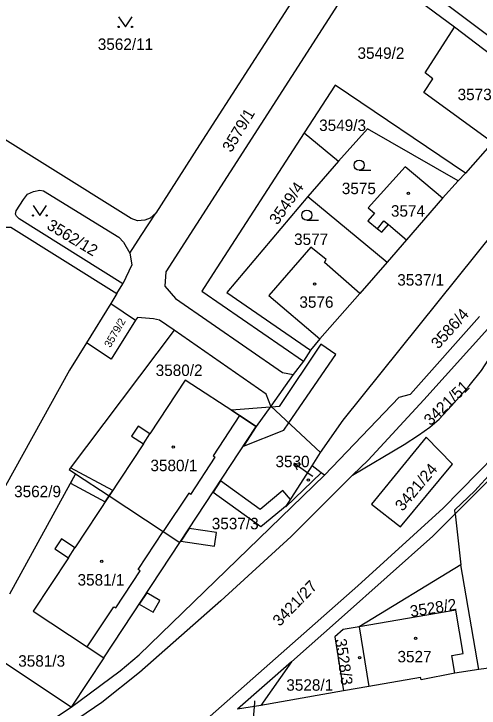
# Model space of a CAD drawing. Extents: x -869103 to -863415, y -1015889 to -1012477.
# Drawn here: x -867219.9 to -867150.9, y -1014439 to -1014336 of the extents above; entities that cross this region are included whole.
import ezdxf

# ---------------------------------------------------------------- set-up
doc = ezdxf.new("R2010")
doc.units = 0
for name, color, linetype in [('Hranice parcel', 7, 'Continuous'), ('Parcelní čísla', 7, 'Continuous'), ('Pop  PČ popisy', 7, 'Continuous'), ('Vnitřní kresba', 7, 'Continuous'), ('Věcná břemena k části', 7, 'Continuous'), ('Značky budov', 7, 'Continuous'), ('Značky kultur', 7, 'Continuous')]:
    doc.layers.add(name, color=color, linetype=linetype)

msp = doc.modelspace()

# ---------------------------------------------------------------- linework, layer by layer
at = {"layer": 'Hranice parcel'}
for p, q in [((-867176.78, -1014353.64), (-867171.69, -1014357.83)), ((-867148.87, -1014355.08), (-867152.87, -1014359.59)), ((-867171.69, -1014357.83), (-867176.28, -1014363.06)), ((-867152.87, -1014359.59), (-867153.96, -1014360.73)), ((-867153.96, -1014360.73), (-867156.27, -1014363.34)), ((-867176.28, -1014363.06), (-867164.5, -1014372.81)), ((-867156.27, -1014363.34), (-867161.62, -1014369.48)), ((-867161.62, -1014369.48), (-867164.5, -1014372.81)), ((-867164.5, -1014372.81), (-867168.55, -1014377.48)), ((-867204.59, -1014377.48), (-867203.7, -1014376.03)), ((-867204.59, -1014377.48), (-867205.48, -1014378.93)), ((-867168.55, -1014377.48), (-867174.47, -1014384.2)), ((-867205.48, -1014378.93), (-867209.07, -1014384.76)), ((-867205.48, -1014378.93), (-867201.8, -1014381.42)), ((-867196.1, -1014382.9), (-867198.24, -1014381.41)), ((-867182.45, -1014392.41), (-867196.1, -1014382.9)), ((-867174.47, -1014384.2), (-867175.86, -1014385.87)), ((-867175.86, -1014385.87), (-867176.9, -1014387.49)), ((-867176.9, -1014387.49), (-867178.41, -1014389.46)), ((-867178.41, -1014389.46), (-867181.76, -1014394.17)), ((-867181.76, -1014394.17), (-867182.45, -1014392.41)), ((-867181.76, -1014394.17), (-867183.91, -1014397.19)), ((-867181.76, -1014394.17), (-867174.38, -1014401.03)), ((-867195.24, -1014414.41), (-867183.91, -1014397.19)), ((-867175.64, -1014403.01), (-867174.38, -1014401.03)), ((-867174.27, -1014404.06), (-867175.64, -1014403.01)), ((-867210.72, -1014404.2), (-867220.53, -1014422.07)), ((-867210.72, -1014404.2), (-867205.73, -1014407.48)), ((-867154.38, -1014410.15), (-867154.45, -1014409.54)), ((-867154.38, -1014410.15), (-867153.56, -1014417.73)), ((-867206.52, -1014431.52), (-867195.24, -1014414.41)), ((-867153.56, -1014417.73), (-867168.66, -1014426.9)), ((-867150.9, -1014433.25), (-867153.56, -1014417.73)), ((-867168.66, -1014426.9), (-867167.19, -1014435.76)), ((-867211.35, -1014438.82), (-867224.77, -1014429.96)), ((-867206.52, -1014431.52), (-867211.35, -1014438.82)), ((-867178.68, -1014432.09), (-867186.68, -1014439.13)), ((-867178.68, -1014432.09), (-867183.25, -1014438.58)), ((-867150.9, -1014433.25), (-867154.43, -1014433.79)), ((-867147.77, -1014432.8), (-867150.9, -1014433.25)), ((-867170.96, -1014436.39), (-867183.25, -1014438.58)), ((-867167.19, -1014435.76), (-867170.96, -1014436.39)), ((-867221.51, -1014445.47), (-867211.35, -1014438.82)), ((-867183.25, -1014438.58), (-867186.68, -1014439.13))]:
    msp.add_line(p, q, dxfattribs=at)
for points in [[(-867198.83, -1014365.53), (-867199.65, -1014366.27), (-867200.44, -1014366.6), (-867201.51, -1014366.7), (-867202.49, -1014366.35), (-867227.36, -1014350.79), (-867227.84, -1014349.91), (-867228.16, -1014348.95), (-867228.41, -1014346.95), (-867228.3, -1014345.93), (-867227.66, -1014344.04), (-867208.23, -1014313.37)], [(-867154.5, -1014337.94), (-867162.6, -1014331.93), (-867164.84, -1014330.3), (-867165.53, -1014330.34), (-867166.43, -1014330.79), (-867167.24, -1014331.39), (-867167.7, -1014332.07), (-867169.39, -1014330.98), (-867169.16, -1014330.36)], [(-867169.16, -1014330.36), (-867197.3, -1014374.27), (-867197.45, -1014376.35), (-867195.9, -1014378.21), (-867180.04, -1014389.16), (-867178.41, -1014389.46)], [(-867177.79, -1014332.81), (-867192.31, -1014355.39), (-867198.83, -1014365.53)], [(-867148.87, -1014355.08), (-867159.07, -1014347.64), (-867157.73, -1014345.6), (-867158.87, -1014344.73), (-867154.5, -1014337.94)], [(-867143.4, -1014348.32), (-867143.45, -1014347.64), (-867143.87, -1014346.74), (-867144.61, -1014345.72), (-867145.8, -1014344.6), (-867154.5, -1014337.94)], [(-867152.87, -1014359.59), (-867172.18, -1014346.54), (-867176.78, -1014353.64)], [(-867174.38, -1014401.03), (-867171.04, -1014396.25), (-867145.65, -1014364.64), (-867142.33, -1014361.32), (-867142.88, -1014356.31), (-867143.55, -1014351.36), (-867143.59, -1014350.6), (-867143.48, -1014349.86), (-867143.37, -1014348.65), (-867143.4, -1014348.32)], [(-867176.78, -1014353.64), (-867190.28, -1014374.5), (-867191.97, -1014377.11), (-867176.9, -1014387.49)], [(-867153.96, -1014360.73), (-867167.42, -1014353.02), (-867171.69, -1014357.83)], [(-867156.27, -1014363.34), (-867161.82, -1014358.69), (-867167.31, -1014364.75), (-867166.39, -1014365.52), (-867167.37, -1014366.69), (-867165.91, -1014367.86), (-867165.26, -1014368.38), (-867164.31, -1014367.24), (-867161.62, -1014369.48)], [(-867203.7, -1014376.03), (-867219.08, -1014366.4), (-867219.48, -1014366.01), (-867219.61, -1014365.7), (-867219.55, -1014365.18), (-867218.46, -1014363.51), (-867217.83, -1014362.72), (-867216.94, -1014362.31), (-867216.01, -1014362.15), (-867215.45, -1014362.21), (-867204.28, -1014369.12), (-867203.58, -1014369.83), (-867202.65, -1014371.47)], [(-867176.28, -1014363.06), (-867188.25, -1014377.3), (-867175.86, -1014385.87)], [(-867202.65, -1014371.47), (-867200.97, -1014368.86), (-867198.83, -1014365.53)], [(-867221.13, -1014367.61), (-867220.34, -1014367.64), (-867204.59, -1014377.48)], [(-867202.65, -1014371.47), (-867202.35, -1014373.2), (-867203.7, -1014376.03)], [(-867168.55, -1014377.48), (-867173.77, -1014372.88), (-867173.52, -1014372.42), (-867175.8, -1014370.58), (-867182.05, -1014377.74), (-867174.47, -1014384.2)], [(-867142.22, -1014372.85), (-867144.22, -1014376.22), (-867146.37, -1014379.05), (-867149.11, -1014382.23), (-867159.07, -1014393.26), (-867167.33, -1014402.17), (-867169.62, -1014404.43)], [(-867169.62, -1014404.43), (-867161.98, -1014399.84), (-867159.86, -1014398.49), (-867158.18, -1014397.29), (-867156.77, -1014396.08), (-867154.95, -1014394.15), (-867152.35, -1014391.16), (-867150.49, -1014388.86), (-867148.84, -1014386.36), (-867147.33, -1014383.75), (-867146.84, -1014382.86), (-867145.94, -1014381.07), (-867144.9, -1014378.88), (-867142.22, -1014372.85)], [(-867206.91, -1014451.94), (-867198.38, -1014446.24), (-867190.75, -1014440.14), (-867168.85, -1014420.83), (-867156.16, -1014409.29), (-867143.4, -1014396.23), (-867134.55, -1014385.33), (-867131.54, -1014380.13), (-867130.52, -1014378.39)], [(-867201.8, -1014381.42), (-867205.45, -1014387.22), (-867209.07, -1014384.76)], [(-867198.24, -1014381.41), (-867199.17, -1014381.23), (-867201.55, -1014381.03), (-867201.8, -1014381.42)], [(-867196.1, -1014382.9), (-867211.67, -1014403.57), (-867210.72, -1014404.2)], [(-867209.07, -1014384.76), (-867211.63, -1014388.85), (-867222.68, -1014408.77), (-867229.74, -1014419.83), (-867233.75, -1014424.03)], [(-867183.91, -1014397.19), (-867186.4, -1014395.57), (-867194.45, -1014390.31), (-867199.7, -1014398.3), (-867201.45, -1014397.15), (-867202.41, -1014398.62), (-867200.66, -1014399.76), (-867205.73, -1014407.48)], [(-867154.45, -1014409.54), (-867151.49, -1014406.73), (-867141.39, -1014395.66), (-867141.21, -1014396.66)], [(-867141.21, -1014396.66), (-867142.76, -1014398.49), (-867154.38, -1014410.15)], [(-867158.7, -1014398.76), (-867166.82, -1014408.71), (-867162.51, -1014412.09), (-867154.82, -1014402.79), (-867158.7, -1014398.76)], [(-867174.27, -1014404.06), (-867179.54, -1014409.11), (-867175.64, -1014403.01)], [(-867169.62, -1014404.43), (-867178.73, -1014413.51), (-867189.18, -1014423.06), (-867201.22, -1014433.71), (-867206.81, -1014438.15), (-867214.87, -1014443.62)], [(-867211.35, -1014438.82), (-867204.08, -1014433.42), (-867201.29, -1014431.05), (-867173.8, -1014404.42), (-867174.27, -1014404.06)], [(-867205.73, -1014407.48), (-867210.8, -1014415.18), (-867212.8, -1014413.87), (-867213.78, -1014415.35), (-867211.77, -1014416.67), (-867216.99, -1014424.61), (-867208.98, -1014429.9), (-867206.52, -1014431.52)], [(-867205.73, -1014407.48), (-867197.71, -1014412.78), (-867195.24, -1014414.41)], [(-867154.38, -1014410.15), (-867157.7, -1014413.47), (-867171.24, -1014425.55), (-867178.68, -1014432.09)], [(-867154.43, -1014433.79), (-867154.88, -1014431.16), (-867153.21, -1014430.87), (-867154.3, -1014424.46), (-867168.66, -1014426.9)], [(-867168.66, -1014426.9), (-867171.03, -1014427.3), (-867172.24, -1014428.4), (-867170.96, -1014436.39)], [(-867154.43, -1014433.79), (-867159.47, -1014434.75), (-867159.53, -1014434.41), (-867167.19, -1014435.76)]]:
    msp.add_lwpolyline(points, dxfattribs=at)
at = {"layer": 'Pop  PČ popisy'}
for p, q in [((-867175.9, -1014404.35), (-867178.36, -1014402.63)), ((-867178.36, -1014402.63), (-867177.25, -1014402.79)), ((-867178.36, -1014402.63), (-867177.83, -1014403.61)), ((-867175.53, -1014404.61), (-867175.9, -1014404.35)), ((-867184.19, -1014438.15), (-867184.4, -1014441.14)), ((-867184.17, -1014437.87), (-867184.19, -1014438.15))]:
    msp.add_line(p, q, dxfattribs=at)
at = {"layer": 'Vnitřní kresba'}
for p, q in [((-867144.71, -1014342.86), (-867159.22, -1014331.9)), ((-867165.91, -1014367.86), (-867164.98, -1014366.7)), ((-867164.98, -1014366.7), (-867164.31, -1014367.24)), ((-867161.05, -1014392.38), (-867150.8, -1014380.86)), ((-867173.8, -1014404.42), (-867162.71, -1014392.86)), ((-867162.71, -1014392.86), (-867161.05, -1014392.38)), ((-867186.4, -1014395.57), (-867190.3, -1014401.54)), ((-867200.66, -1014399.76), (-867199.7, -1014398.3)), ((-867193.63, -1014407.26), (-867190.01, -1014401.73)), ((-867190.3, -1014401.54), (-867190.01, -1014401.73)), ((-867193.91, -1014407.09), (-867197.71, -1014412.78)), ((-867193.63, -1014407.26), (-867193.91, -1014407.09)), ((-867201.41, -1014418.41), (-867197.71, -1014412.78)), ((-867211.77, -1014416.67), (-867210.8, -1014415.18)), ((-867204.76, -1014424.1), (-867201.12, -1014418.6)), ((-867201.12, -1014418.6), (-867201.41, -1014418.41)), ((-867208.98, -1014429.9), (-867205.05, -1014423.96)), ((-867205.05, -1014423.96), (-867204.76, -1014424.1))]:
    msp.add_line(p, q, dxfattribs=at)
at = {"layer": 'Věcná břemena k části'}
for points in [[(-867172.09, -1014386.49), (-867174.33, -1014385), (-867180.49, -1014394.21), (-867181.62, -1014394.3), (-867181.87, -1014394.32), (-867187.59, -1014394.79), (-867186.4, -1014395.57), (-867183.91, -1014397.19), (-867185.82, -1014400.09), (-867179.84, -1014397.75), (-867179.09, -1014396.66)], [(-867205.73, -1014407.48), (-867205.21, -1014406.68), (-867211.47, -1014403.31), (-867211.67, -1014403.57), (-867210.72, -1014404.2), (-867211.47, -1014405.58), (-867206.31, -1014408.36)], [(-867179.34, -1014408.79), (-867178.85, -1014408.03), (-867179.96, -1014406.71), (-867183.31, -1014409.51), (-867189.21, -1014405.24), (-867190.31, -1014406.92), (-867183.21, -1014412.05)], [(-867189.82, -1014412.94), (-867193.88, -1014412.34), (-867195.09, -1014414.18), (-867190.11, -1014414.92)], [(-867199.21, -1014424.73), (-867198.21, -1014423), (-867200.16, -1014421.87), (-867201.26, -1014423.54)]]:
    msp.add_lwpolyline(points, close=True, dxfattribs=at)
at = {"layer": 'Značky budov'}
for centre in [(-867161.33, -1014362.61), (-867175.26, -1014376.07), (-867196.23, -1014400.25), (-867176.17, -1014405.13), (-867206.84, -1014417.18), (-867160.28, -1014428.64), (-867168.58, -1014431.47)]:
    msp.add_circle(centre, 0.175, dxfattribs=at)
at = {"layer": 'Značky kultur'}
for p, q in [((-867168.65, -1014359.17), (-867166.9, -1014359.17)), ((-867176.41, -1014366.58), (-867174.66, -1014366.58))]:
    msp.add_line(p, q, dxfattribs=at)
for points in [[(-867204.33, -1014336.42), (-867203.33, -1014337.92), (-867202.33, -1014336.42)], [(-867217.01, -1014364.39), (-867216.01, -1014365.89), (-867215.01, -1014364.39)]]:
    msp.add_lwpolyline(points, dxfattribs=at)
for centre, radius in [((-867204.33, -1014337.92), 0.1), ((-867202.33, -1014337.92), 0.1), ((-867168.65, -1014358.42), 0.75), ((-867176.41, -1014365.83), 0.75), ((-867217.01, -1014365.89), 0.1), ((-867215.01, -1014365.89), 0.1)]:
    msp.add_circle(centre, radius, dxfattribs=at)

# ---------------------------------------------------------------- texts
at = {"layer": 'Parcelní čísla'}
for s, p in [('3562/11', (-867207.42, -1014341.33)), ('3549/2', (-867168.89, -1014342.65)), ('3573', (-867154.04, -1014348.78)), ('3549/3', (-867174.58, -1014353.35)), ('3575', (-867171.22, -1014362.72)), ('3574', (-867163.93, -1014366.06)), ('3577', (-867178.3, -1014370.26)), ('3537/1', (-867162.99, -1014376.29)), ('3576', (-867177.51, -1014379.58)), ('3580/2', (-867198.83, -1014389.7)), ('3580/1', (-867199.61, -1014403.82)), ('3530', (-867181.06, -1014403.23)), ('3562/9', (-867219.83, -1014407.68)), ('3537/3', (-867190.51, -1014412.44)), ('3581/1', (-867210.42, -1014420.79)), ('3581/3', (-867219.22, -1014432.82)), ('3527', (-867162.96, -1014432.18)), ('3528/1', (-867179.45, -1014436.39))]:
    msp.add_text(s, height=1.7, dxfattribs=at).set_placement(p)
for s, height, rotation, p in [('3579/1', 1.7, 59, (-867187.62, -1014356.65)), ('3549/4', 1.7, 55, (-867180.74, -1014367.39)), ('3562/12', 1.7, 329, (-867215.12, -1014367.78)), ('3586/4', 1.7, 48, (-867156.9, -1014385.8)), ('3579/2', 1.139, 60, (-867205.56, -1014385.59)), ('3421/51', 1.7, 44, (-867158.06, -1014397.17)), ('3421/24', 1.7, 50, (-867162.19, -1014409.87)), ('3421/27', 1.7, 46, (-867180.44, -1014426.95)), ('3528/2', 1.7, 9, (-867160.96, -1014425.47)), ('3528/3', 1.7, 278, (-867172.22, -1014428.78))]:
    msp.add_text(s, height=height, rotation=rotation, dxfattribs=at).set_placement(p)

doc.saveas('drawing.dxf')
